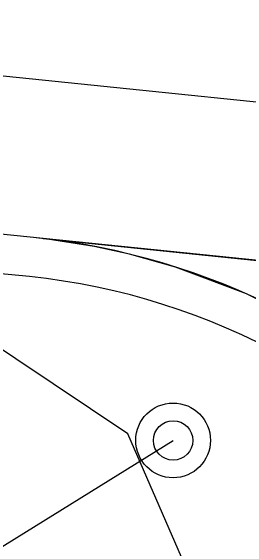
# Model space of a CAD drawing. Extents: x -552278 to -547230, y -1151007 to -1148251.
# Drawn here: x -550348.11 to -550345.09, y -1149804.49 to -1149797.67 of the extents above; entities that cross this region are included whole.
import ezdxf

# ---------------------------------------------------------------- set-up
doc = ezdxf.new("R2010")
doc.units = 0
for name, color, linetype in [('u_HC3a_cesta', 7, 'Continuous'), ('u_HC7_cesta', 7, 'Continuous'), ('u_HC7_osa', 7, 'Continuous'), ('u_HC7_srafa', 7, 'Continuous'), ('u_SDZ', 7, 'Continuous'), ('u_STAVENIŠTĚ', 7, 'Continuous')]:
    doc.layers.add(name, color=color, linetype=linetype)

msp = doc.modelspace()

# ---------------------------------------------------------------- linework, layer by layer
at = {"layer": 'u_HC3a_cesta'}
msp.add_circle((-550346.0434, -1149803.1231), 0.25, dxfattribs=at)
at = {"layer": 'u_HC7_cesta'}
for p, q in [((-550342.1742, -1149801.1259), (-550369.189, -1149798.3503)), ((-550347.869, -1149801.0434), (-550369.2401, -1149798.8477))]:
    msp.add_line(p, q, dxfattribs=at)
for radius, start in [(9, 41.79792), (8.5, 37.56157)]:
    msp.add_arc((-550348.7377, -1149809.4989), radius, start, 84.13388, dxfattribs=at)
at = {"layer": 'u_HC7_osa'}
msp.add_lwpolyline([(-550342.2637, -1149799.1062), (-550368.9846, -1149796.3608)], dxfattribs=at)
at = {"layer": 'u_HC7_srafa'}
msp.add_lwpolyline([(-550347.6962, -1149800.5594), (-550342.1742, -1149801.1259), (-550342.0915, -1149803.4303), (-550342.1883, -1149803.326), (-550342.2682, -1149803.2423), (-550342.5759, -1149802.939), (-550343.0279, -1149802.542), (-550343.6909, -1149802.0471), (-550344.2479, -1149801.6988), (-550345.111, -1149801.262), (-550346.014, -1149800.921), (-550346.5985, -1149800.7569), (-550347.0486, -1149800.6588)], close=True, dxfattribs=at)
at = {"layer": 'u_SDZ'}
msp.add_line((-550355.664, -1149809.0995), (-550346.0434, -1149803.1231), dxfattribs=at)
msp.add_circle((-550346.0434, -1149803.1231), 0.4748, dxfattribs=at)
at = {"layer": 'u_STAVENIŠTĚ'}
msp.add_lwpolyline([(-550343.1819, -1149789.7332), (-550342.535, -1149795.935), (-550342.1921, -1149799.2222), (-550341.9998, -1149804.3172), (-550342.09, -1149808.335), (-550344.3752, -1149808.1956), (-550346.62, -1149803.04), (-550348.52, -1149801.77), (-550350.85, -1149801.21), (-550353.11, -1149800.79), (-550360.23, -1149800.115), (-550367.35, -1149799.44), (-550372.04, -1149798.755), (-550376.73, -1149798.07), (-550382.96, -1149796.59), (-550389.42, -1149794.57), (-550407.105, -1149788.465), (-550424.79, -1149782.36), (-550467.53, -1149767.77)], dxfattribs=at)

doc.saveas('drawing.dxf')
